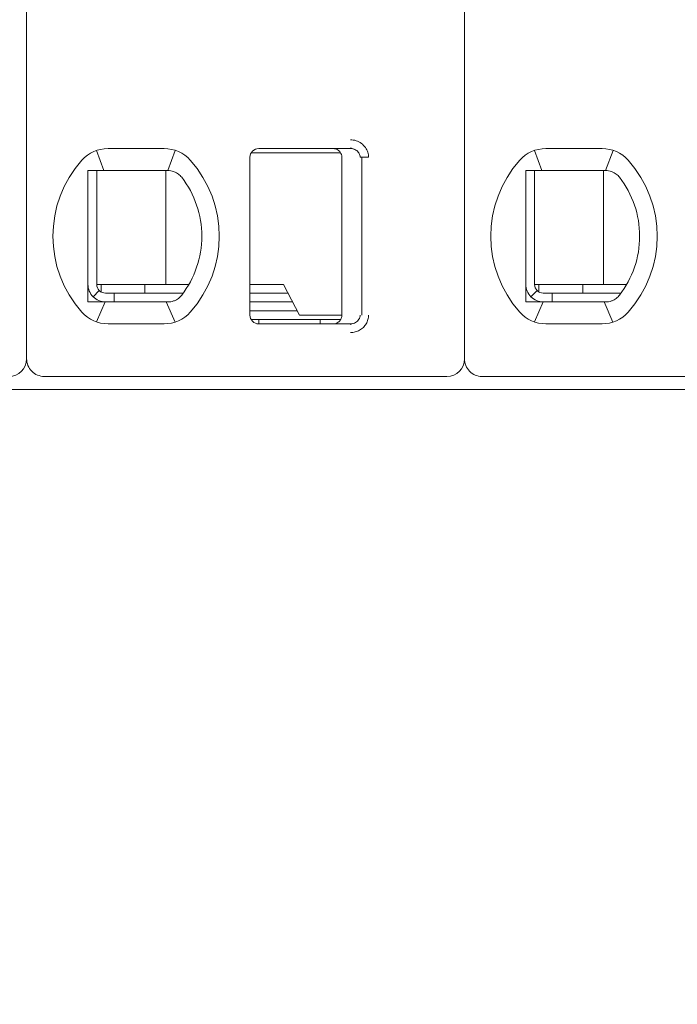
# Model space of a CAD drawing. Header units: millimetres. Extents: x -1114 to 1396, y -630 to 631.
# Tile 729 of 780: x 454 to 461, y 441 to 452. Entities that reach past the tile are written whole.
import ezdxf

# ---------------------------------------------------------------- set-up
doc = ezdxf.new("R2010")
doc.units = ezdxf.units.MM
doc.header["$MEASUREMENT"] = 0

msp = doc.modelspace()

# ---------------------------------------------------------------- linework, layer by layer
at = {"lineweight": 18}
for points, knots in [([(1038.9843, -629.7647), (1038.9843, -629.7647), (-1111.4882, -629.7647), (-1111.4882, -629.7647), (-1111.4882, -629.7647), (-1111.4882, -629.7647), (-1111.4882, 630.7883), (-1111.4882, 630.7883), (-1111.4882, 630.7883), (-1111.4882, 630.7883), (1038.9843, 630.7883), (1038.9843, 630.7883)], [0, 0, 0, 0, 0.3333333, 0.3333333, 0.3333333, 0.3333333, 0.6666667, 0.6666667, 0.6666667, 0.6666667, 1, 1, 1, 1]), ([(457.4019, 450.8234), (457.4239, 450.8235), (457.445, 450.8203), (457.4661, 450.8135), (457.4661, 450.8135), (457.4872, 450.8067), (457.5083, 450.7965), (457.5268, 450.7828), (457.5268, 450.7828), (457.5454, 450.7692), (457.5615, 450.7523), (457.5737, 450.735), (457.5737, 450.735), (457.5859, 450.7178), (457.5942, 450.7003), (457.5999, 450.6818), (457.5999, 450.6818), (457.6056, 450.6632), (457.6088, 450.6437), (457.6089, 450.6234)], [0, 0, 0, 0, 0.2, 0.2, 0.2, 0.2, 0.4, 0.4, 0.4, 0.4, 0.6, 0.6, 0.6, 0.6, 0.8, 0.8, 0.8, 0.8, 1, 1, 1, 1]), ([(456.3544, 450.7234), (456.3279, 450.7234), (456.3025, 450.7128), (456.2837, 450.6941), (456.2837, 450.6941), (456.265, 450.6753), (456.2544, 450.6499), (456.2544, 450.6234)], [0, 0, 0, 0, 0.5, 0.5, 0.5, 0.5, 1, 1, 1, 1]), ([(456.3544, 450.7234), (456.3279, 450.7234), (456.3025, 450.7128), (456.2837, 450.6941), (456.2837, 450.6941), (456.265, 450.6753), (456.2544, 450.6499), (456.2544, 450.6234)], [0, 0, 0, 0, 0.5, 0.5, 0.5, 0.5, 1, 1, 1, 1]), ([(457.2044, 450.7234), (457.2149, 450.7234), (457.2254, 450.7217), (457.2354, 450.7185), (457.2354, 450.7185), (457.2454, 450.7152), (457.2548, 450.7104), (457.2633, 450.7042), (457.2633, 450.7042), (457.2718, 450.698), (457.2792, 450.6906), (457.2854, 450.6821), (457.2854, 450.6821), (457.2915, 450.6736), (457.2963, 450.6641), (457.2996, 450.6542), (457.2996, 450.6542), (457.3028, 450.6442), (457.3044, 450.6338), (457.3044, 450.6234)], [0, 0, 0, 0, 0.2, 0.2, 0.2, 0.2, 0.4, 0.4, 0.4, 0.4, 0.6, 0.6, 0.6, 0.6, 0.8, 0.8, 0.8, 0.8, 1, 1, 1, 1]), ([(457.4019, 450.7234), (457.4106, 450.7234), (457.4193, 450.7224), (457.4278, 450.7206), (457.4278, 450.7206), (457.4362, 450.7187), (457.4444, 450.716), (457.4521, 450.7125), (457.4521, 450.7125), (457.4597, 450.7089), (457.4668, 450.7046), (457.4734, 450.6996), (457.4734, 450.6996), (457.4796, 450.6948), (457.4852, 450.6894), (457.4901, 450.6835), (457.4901, 450.6835), (457.4947, 450.6781), (457.4986, 450.6722), (457.5018, 450.6659), (457.5018, 450.6659), (457.5051, 450.6597), (457.5076, 450.6531), (457.5094, 450.6463), (457.5094, 450.6463), (457.5113, 450.6388), (457.5123, 450.6311), (457.5123, 450.6234)], [0, 0, 0, 0, 0.1428571, 0.1428571, 0.1428571, 0.1428571, 0.2857143, 0.2857143, 0.2857143, 0.2857143, 0.4285714, 0.4285714, 0.4285714, 0.4285714, 0.5714286, 0.5714286, 0.5714286, 0.5714286, 0.7142857, 0.7142857, 0.7142857, 0.7142857, 0.8571429, 0.8571429, 0.8571429, 0.8571429, 1, 1, 1, 1]), ([(454.4044, 450.4734), (454.4112, 450.4734), (454.418, 450.4734), (454.4248, 450.4734), (454.4248, 450.4734), (454.4316, 450.4734), (454.4384, 450.4734), (454.4453, 450.4734), (454.4453, 450.4734), (454.4521, 450.4734), (454.459, 450.4734), (454.4659, 450.4734)], [0, 0, 0, 0, 0.3333333, 0.3333333, 0.3333333, 0.3333333, 0.6666667, 0.6666667, 0.6666667, 0.6666667, 1, 1, 1, 1]), ([(454.4044, 450.4734), (454.4044, 450.4224), (454.4044, 450.37), (454.4044, 450.315), (454.4044, 450.315), (454.4044, 450.2876), (454.4044, 450.2595), (454.4044, 450.2305), (454.4044, 450.2305), (454.4044, 450.2161), (454.4044, 450.2014), (454.4044, 450.1865), (454.4044, 450.1865), (454.4044, 450.1715), (454.4044, 450.1564), (454.4044, 450.141), (454.4044, 450.141), (454.4044, 450.1102), (454.4044, 450.0787), (454.4044, 450.046), (454.4044, 450.046), (454.4044, 450.0133), (454.4044, 449.9794), (454.4044, 449.9441), (454.4044, 449.9441), (454.4044, 449.9264), (454.4044, 449.9085), (454.4044, 449.8904), (454.4044, 449.8904), (454.4044, 449.8723), (454.4044, 449.854), (454.4044, 449.8355), (454.4044, 449.8355), (454.4044, 449.817), (454.4044, 449.7982), (454.4044, 449.7793), (454.4044, 449.7793), (454.4044, 449.7603), (454.4044, 449.7411), (454.4044, 449.722), (454.4044, 449.722), (454.4044, 449.684), (454.4044, 449.6465), (454.4044, 449.6094), (454.4044, 449.6094), (454.4044, 449.6001), (454.4044, 449.5909), (454.4044, 449.5817), (454.4044, 449.5817), (454.4044, 449.5725), (454.4044, 449.5633), (454.4044, 449.5541), (454.4044, 449.5541), (454.4044, 449.5359), (454.4044, 449.5181), (454.4044, 449.5006), (454.4044, 449.5006), (454.4044, 449.4657), (454.4044, 449.432), (454.4044, 449.3994), (454.4044, 449.3994), (454.4044, 449.3831), (454.4044, 449.367), (454.4044, 449.3511), (454.4044, 449.3511), (454.4044, 449.3353), (454.4044, 449.3196), (454.4044, 449.3043), (454.4044, 449.3043), (454.4044, 449.2736), (454.4044, 449.244), (454.4044, 449.2153), (454.4044, 449.2153), (454.4044, 449.1865), (454.4044, 449.1585), (454.4044, 449.1312), (454.4044, 449.1312), (454.4044, 449.0765), (454.4044, 449.0242), (454.4044, 448.9734)], [0, 0, 0, 0, 0.05, 0.05, 0.05, 0.05, 0.1, 0.1, 0.1, 0.1, 0.15, 0.15, 0.15, 0.15, 0.2, 0.2, 0.2, 0.2, 0.25, 0.25, 0.25, 0.25, 0.3, 0.3, 0.3, 0.3, 0.35, 0.35, 0.35, 0.35, 0.4, 0.4, 0.4, 0.4, 0.45, 0.45, 0.45, 0.45, 0.5, 0.5, 0.5, 0.5, 0.55, 0.55, 0.55, 0.55, 0.6, 0.6, 0.6, 0.6, 0.65, 0.65, 0.65, 0.65, 0.7, 0.7, 0.7, 0.7, 0.75, 0.75, 0.75, 0.75, 0.8, 0.8, 0.8, 0.8, 0.85, 0.85, 0.85, 0.85, 0.9, 0.9, 0.9, 0.9, 0.95, 0.95, 0.95, 0.95, 1, 1, 1, 1]), ([(454.6336, 450.4734), (454.6285, 450.4734), (454.6232, 450.4734), (454.618, 450.4734), (454.618, 450.4734), (454.6127, 450.4734), (454.6074, 450.4734), (454.602, 450.4734), (454.602, 450.4734), (454.5966, 450.4734), (454.5911, 450.4734), (454.5855, 450.4734), (454.5855, 450.4734), (454.5798, 450.4734), (454.574, 450.4734), (454.568, 450.4734), (454.568, 450.4734), (454.562, 450.4734), (454.5559, 450.4734), (454.5496, 450.4734), (454.5496, 450.4734), (454.5434, 450.4734), (454.5369, 450.4734), (454.5303, 450.4734), (454.5303, 450.4734), (454.5238, 450.4734), (454.517, 450.4734), (454.5101, 450.4734), (454.5101, 450.4734), (454.5031, 450.4734), (454.496, 450.4734), (454.4886, 450.4734), (454.4886, 450.4734), (454.4813, 450.4734), (454.4737, 450.4734), (454.4659, 450.4734)], [0, 0, 0, 0, 0.1111111, 0.1111111, 0.1111111, 0.1111111, 0.2222222, 0.2222222, 0.2222222, 0.2222222, 0.3333333, 0.3333333, 0.3333333, 0.3333333, 0.4444444, 0.4444444, 0.4444444, 0.4444444, 0.5555556, 0.5555556, 0.5555556, 0.5555556, 0.6666667, 0.6666667, 0.6666667, 0.6666667, 0.7777778, 0.7777778, 0.7777778, 0.7777778, 0.8888889, 0.8888889, 0.8888889, 0.8888889, 1, 1, 1, 1]), ([(455.3168, 450.4734), (455.3121, 450.4734), (455.3074, 450.4734), (455.3028, 450.4734), (455.3028, 450.4734), (455.2981, 450.4734), (455.2935, 450.4734), (455.2889, 450.4734), (455.2889, 450.4734), (455.2843, 450.4734), (455.2797, 450.4734), (455.2752, 450.4734)], [0, 0, 0, 0, 0.3333333, 0.3333333, 0.3333333, 0.3333333, 0.6666667, 0.6666667, 0.6666667, 0.6666667, 1, 1, 1, 1]), ([(455.4145, 450.4479), (455.4042, 450.4537), (455.3935, 450.4584), (455.3827, 450.4622), (455.3827, 450.4622), (455.3719, 450.466), (455.3609, 450.4688), (455.3499, 450.4706), (455.3499, 450.4706), (455.3389, 450.4725), (455.3278, 450.4734), (455.3168, 450.4734)], [0, 0, 0, 0, 0.3333333, 0.3333333, 0.3333333, 0.3333333, 0.6666667, 0.6666667, 0.6666667, 0.6666667, 1, 1, 1, 1]), ([(455.4751, 450.3956), (455.4699, 450.4024), (455.4641, 450.409), (455.4578, 450.4153), (455.4578, 450.4153), (455.4515, 450.4215), (455.4446, 450.4275), (455.4374, 450.4329), (455.4374, 450.4329), (455.4302, 450.4384), (455.4225, 450.4434), (455.4145, 450.4479)], [0, 0, 0, 0, 0.3333333, 0.3333333, 0.3333333, 0.3333333, 0.6666667, 0.6666667, 0.6666667, 0.6666667, 1, 1, 1, 1]), ([(459.4044, 450.4734), (459.4112, 450.4734), (459.418, 450.4734), (459.4248, 450.4734), (459.4248, 450.4734), (459.4316, 450.4734), (459.4384, 450.4734), (459.4453, 450.4734), (459.4453, 450.4734), (459.4521, 450.4734), (459.459, 450.4734), (459.4659, 450.4734)], [0, 0, 0, 0, 0.3333333, 0.3333333, 0.3333333, 0.3333333, 0.6666667, 0.6666667, 0.6666667, 0.6666667, 1, 1, 1, 1]), ([(459.4044, 450.4734), (459.4044, 450.4224), (459.4044, 450.37), (459.4044, 450.315), (459.4044, 450.315), (459.4044, 450.2876), (459.4044, 450.2595), (459.4044, 450.2305), (459.4044, 450.2305), (459.4044, 450.2161), (459.4044, 450.2014), (459.4044, 450.1865), (459.4044, 450.1865), (459.4044, 450.1715), (459.4044, 450.1564), (459.4044, 450.141), (459.4044, 450.141), (459.4044, 450.1102), (459.4044, 450.0787), (459.4044, 450.046), (459.4044, 450.046), (459.4044, 450.0133), (459.4044, 449.9794), (459.4044, 449.9441), (459.4044, 449.9441), (459.4044, 449.9264), (459.4044, 449.9085), (459.4044, 449.8904), (459.4044, 449.8904), (459.4044, 449.8723), (459.4044, 449.854), (459.4044, 449.8355), (459.4044, 449.8355), (459.4044, 449.817), (459.4044, 449.7982), (459.4044, 449.7793), (459.4044, 449.7793), (459.4044, 449.7603), (459.4044, 449.7411), (459.4044, 449.722), (459.4044, 449.722), (459.4044, 449.684), (459.4044, 449.6465), (459.4044, 449.6094), (459.4044, 449.6094), (459.4044, 449.6001), (459.4044, 449.5909), (459.4044, 449.5817), (459.4044, 449.5817), (459.4044, 449.5725), (459.4044, 449.5633), (459.4044, 449.5541), (459.4044, 449.5541), (459.4044, 449.5359), (459.4044, 449.5181), (459.4044, 449.5006), (459.4044, 449.5006), (459.4044, 449.4657), (459.4044, 449.432), (459.4044, 449.3994), (459.4044, 449.3994), (459.4044, 449.3831), (459.4044, 449.367), (459.4044, 449.3511), (459.4044, 449.3511), (459.4044, 449.3353), (459.4044, 449.3196), (459.4044, 449.3043), (459.4044, 449.3043), (459.4044, 449.2736), (459.4044, 449.244), (459.4044, 449.2153), (459.4044, 449.2153), (459.4044, 449.1865), (459.4044, 449.1585), (459.4044, 449.1312), (459.4044, 449.1312), (459.4044, 449.0765), (459.4044, 449.0242), (459.4044, 448.9734)], [0, 0, 0, 0, 0.05, 0.05, 0.05, 0.05, 0.1, 0.1, 0.1, 0.1, 0.15, 0.15, 0.15, 0.15, 0.2, 0.2, 0.2, 0.2, 0.25, 0.25, 0.25, 0.25, 0.3, 0.3, 0.3, 0.3, 0.35, 0.35, 0.35, 0.35, 0.4, 0.4, 0.4, 0.4, 0.45, 0.45, 0.45, 0.45, 0.5, 0.5, 0.5, 0.5, 0.55, 0.55, 0.55, 0.55, 0.6, 0.6, 0.6, 0.6, 0.65, 0.65, 0.65, 0.65, 0.7, 0.7, 0.7, 0.7, 0.75, 0.75, 0.75, 0.75, 0.8, 0.8, 0.8, 0.8, 0.85, 0.85, 0.85, 0.85, 0.9, 0.9, 0.9, 0.9, 0.95, 0.95, 0.95, 0.95, 1, 1, 1, 1]), ([(459.6336, 450.4734), (459.6285, 450.4734), (459.6232, 450.4734), (459.618, 450.4734), (459.618, 450.4734), (459.6127, 450.4734), (459.6074, 450.4734), (459.602, 450.4734), (459.602, 450.4734), (459.5966, 450.4734), (459.5911, 450.4734), (459.5855, 450.4734), (459.5855, 450.4734), (459.5798, 450.4734), (459.574, 450.4734), (459.568, 450.4734), (459.568, 450.4734), (459.562, 450.4734), (459.5559, 450.4734), (459.5496, 450.4734), (459.5496, 450.4734), (459.5434, 450.4734), (459.5369, 450.4734), (459.5303, 450.4734), (459.5303, 450.4734), (459.5238, 450.4734), (459.517, 450.4734), (459.5101, 450.4734), (459.5101, 450.4734), (459.5031, 450.4734), (459.496, 450.4734), (459.4886, 450.4734), (459.4886, 450.4734), (459.4813, 450.4734), (459.4737, 450.4734), (459.4659, 450.4734)], [0, 0, 0, 0, 0.1111111, 0.1111111, 0.1111111, 0.1111111, 0.2222222, 0.2222222, 0.2222222, 0.2222222, 0.3333333, 0.3333333, 0.3333333, 0.3333333, 0.4444444, 0.4444444, 0.4444444, 0.4444444, 0.5555556, 0.5555556, 0.5555556, 0.5555556, 0.6666667, 0.6666667, 0.6666667, 0.6666667, 0.7777778, 0.7777778, 0.7777778, 0.7777778, 0.8888889, 0.8888889, 0.8888889, 0.8888889, 1, 1, 1, 1]), ([(460.3168, 450.4734), (460.3121, 450.4734), (460.3074, 450.4734), (460.3028, 450.4734), (460.3028, 450.4734), (460.2981, 450.4734), (460.2935, 450.4734), (460.2889, 450.4734), (460.2889, 450.4734), (460.2843, 450.4734), (460.2797, 450.4734), (460.2752, 450.4734)], [0, 0, 0, 0, 0.3333333, 0.3333333, 0.3333333, 0.3333333, 0.6666667, 0.6666667, 0.6666667, 0.6666667, 1, 1, 1, 1]), ([(460.4145, 450.4479), (460.4042, 450.4537), (460.3935, 450.4584), (460.3827, 450.4622), (460.3827, 450.4622), (460.3719, 450.466), (460.3609, 450.4688), (460.3499, 450.4706), (460.3499, 450.4706), (460.3389, 450.4725), (460.3278, 450.4734), (460.3168, 450.4734)], [0, 0, 0, 0, 0.3333333, 0.3333333, 0.3333333, 0.3333333, 0.6666667, 0.6666667, 0.6666667, 0.6666667, 1, 1, 1, 1]), ([(460.4751, 450.3956), (460.4699, 450.4024), (460.4641, 450.409), (460.4578, 450.4153), (460.4578, 450.4153), (460.4515, 450.4215), (460.4446, 450.4275), (460.4374, 450.4329), (460.4374, 450.4329), (460.4302, 450.4384), (460.4225, 450.4434), (460.4145, 450.4479)], [0, 0, 0, 0, 0.3333333, 0.3333333, 0.3333333, 0.3333333, 0.6666667, 0.6666667, 0.6666667, 0.6666667, 1, 1, 1, 1]), ([(454.4044, 449.1734), (454.4044, 449.1203), (454.4255, 449.0695), (454.463, 449.032), (454.463, 449.032), (454.5005, 448.9944), (454.5514, 448.9734), (454.6044, 448.9734)], [0, 0, 0, 0, 0.5, 0.5, 0.5, 0.5, 1, 1, 1, 1]), ([(454.5044, 449.1734), (454.5044, 449.1469), (454.515, 449.1214), (454.5337, 449.1027), (454.5337, 449.1027), (454.5525, 449.0839), (454.5779, 449.0734), (454.6044, 449.0734)], [0, 0, 0, 0, 0.5, 0.5, 0.5, 0.5, 1, 1, 1, 1]), ([(459.4044, 449.1734), (459.4044, 449.1203), (459.4255, 449.0695), (459.463, 449.032), (459.463, 449.032), (459.5005, 448.9944), (459.5514, 448.9734), (459.6044, 448.9734)], [0, 0, 0, 0, 0.5, 0.5, 0.5, 0.5, 1, 1, 1, 1]), ([(459.5044, 449.1734), (459.5044, 449.1469), (459.515, 449.1214), (459.5337, 449.1027), (459.5337, 449.1027), (459.5525, 449.0839), (459.5779, 449.0734), (459.6044, 449.0734)], [0, 0, 0, 0, 0.5, 0.5, 0.5, 0.5, 1, 1, 1, 1]), ([(454.4044, 448.9734), (454.4113, 448.9734), (454.4182, 448.9734), (454.425, 448.9734), (454.425, 448.9734), (454.4319, 448.9734), (454.4387, 448.9734), (454.4455, 448.9734), (454.4455, 448.9734), (454.4523, 448.9734), (454.4591, 448.9734), (454.4659, 448.9734)], [0, 0, 0, 0, 0.3333333, 0.3333333, 0.3333333, 0.3333333, 0.6666667, 0.6666667, 0.6666667, 0.6666667, 1, 1, 1, 1]), ([(454.4659, 448.9734), (454.4737, 448.9734), (454.4813, 448.9734), (454.4886, 448.9734), (454.4886, 448.9734), (454.496, 448.9734), (454.5031, 448.9734), (454.5101, 448.9734), (454.5101, 448.9734), (454.517, 448.9734), (454.5238, 448.9734), (454.5303, 448.9734), (454.5303, 448.9734), (454.5369, 448.9734), (454.5434, 448.9734), (454.5496, 448.9734), (454.5496, 448.9734), (454.5559, 448.9734), (454.562, 448.9734), (454.568, 448.9734), (454.568, 448.9734), (454.574, 448.9734), (454.5798, 448.9734), (454.5854, 448.9734), (454.5854, 448.9734), (454.5911, 448.9734), (454.5966, 448.9734), (454.602, 448.9734), (454.602, 448.9734), (454.6074, 448.9734), (454.6127, 448.9734), (454.618, 448.9734), (454.618, 448.9734), (454.6232, 448.9734), (454.6284, 448.9734), (454.6336, 448.9734)], [0, 0, 0, 0, 0.1111111, 0.1111111, 0.1111111, 0.1111111, 0.2222222, 0.2222222, 0.2222222, 0.2222222, 0.3333333, 0.3333333, 0.3333333, 0.3333333, 0.4444444, 0.4444444, 0.4444444, 0.4444444, 0.5555556, 0.5555556, 0.5555556, 0.5555556, 0.6666667, 0.6666667, 0.6666667, 0.6666667, 0.7777778, 0.7777778, 0.7777778, 0.7777778, 0.8888889, 0.8888889, 0.8888889, 0.8888889, 1, 1, 1, 1]), ([(455.2752, 448.9734), (455.2797, 448.9734), (455.2843, 448.9734), (455.2889, 448.9734), (455.2889, 448.9734), (455.2935, 448.9734), (455.2981, 448.9734), (455.3028, 448.9734), (455.3028, 448.9734), (455.3075, 448.9734), (455.3121, 448.9734), (455.3168, 448.9734)], [0, 0, 0, 0, 0.3333333, 0.3333333, 0.3333333, 0.3333333, 0.6666667, 0.6666667, 0.6666667, 0.6666667, 1, 1, 1, 1]), ([(455.4145, 448.9988), (455.4044, 448.9932), (455.3939, 448.9885), (455.3831, 448.9847), (455.3831, 448.9847), (455.3724, 448.9809), (455.3614, 448.9781), (455.3503, 448.9762), (455.3503, 448.9762), (455.3393, 448.9743), (455.328, 448.9734), (455.3168, 448.9734)], [0, 0, 0, 0, 0.3333333, 0.3333333, 0.3333333, 0.3333333, 0.6666667, 0.6666667, 0.6666667, 0.6666667, 1, 1, 1, 1]), ([(455.4145, 448.9988), (455.4228, 449.0035), (455.4306, 449.0087), (455.4379, 449.0142), (455.4379, 449.0142), (455.4452, 449.0198), (455.452, 449.0257), (455.4582, 449.0319), (455.4582, 449.0319), (455.4644, 449.0381), (455.47, 449.0445), (455.4751, 449.0512)], [0, 0, 0, 0, 0.3333333, 0.3333333, 0.3333333, 0.3333333, 0.6666667, 0.6666667, 0.6666667, 0.6666667, 1, 1, 1, 1]), ([(459.4044, 448.9734), (459.4113, 448.9734), (459.4182, 448.9734), (459.425, 448.9734), (459.425, 448.9734), (459.4319, 448.9734), (459.4387, 448.9734), (459.4455, 448.9734), (459.4455, 448.9734), (459.4523, 448.9734), (459.4591, 448.9734), (459.4659, 448.9734)], [0, 0, 0, 0, 0.3333333, 0.3333333, 0.3333333, 0.3333333, 0.6666667, 0.6666667, 0.6666667, 0.6666667, 1, 1, 1, 1]), ([(459.4659, 448.9734), (459.4737, 448.9734), (459.4813, 448.9734), (459.4886, 448.9734), (459.4886, 448.9734), (459.496, 448.9734), (459.5031, 448.9734), (459.5101, 448.9734), (459.5101, 448.9734), (459.517, 448.9734), (459.5238, 448.9734), (459.5303, 448.9734), (459.5303, 448.9734), (459.5369, 448.9734), (459.5434, 448.9734), (459.5496, 448.9734), (459.5496, 448.9734), (459.5559, 448.9734), (459.562, 448.9734), (459.568, 448.9734), (459.568, 448.9734), (459.574, 448.9734), (459.5798, 448.9734), (459.5854, 448.9734), (459.5854, 448.9734), (459.5911, 448.9734), (459.5966, 448.9734), (459.602, 448.9734), (459.602, 448.9734), (459.6074, 448.9734), (459.6127, 448.9734), (459.618, 448.9734), (459.618, 448.9734), (459.6232, 448.9734), (459.6284, 448.9734), (459.6336, 448.9734)], [0, 0, 0, 0, 0.1111111, 0.1111111, 0.1111111, 0.1111111, 0.2222222, 0.2222222, 0.2222222, 0.2222222, 0.3333333, 0.3333333, 0.3333333, 0.3333333, 0.4444444, 0.4444444, 0.4444444, 0.4444444, 0.5555556, 0.5555556, 0.5555556, 0.5555556, 0.6666667, 0.6666667, 0.6666667, 0.6666667, 0.7777778, 0.7777778, 0.7777778, 0.7777778, 0.8888889, 0.8888889, 0.8888889, 0.8888889, 1, 1, 1, 1]), ([(460.2752, 448.9734), (460.2797, 448.9734), (460.2843, 448.9734), (460.2889, 448.9734), (460.2889, 448.9734), (460.2935, 448.9734), (460.2981, 448.9734), (460.3028, 448.9734), (460.3028, 448.9734), (460.3075, 448.9734), (460.3121, 448.9734), (460.3168, 448.9734)], [0, 0, 0, 0, 0.3333333, 0.3333333, 0.3333333, 0.3333333, 0.6666667, 0.6666667, 0.6666667, 0.6666667, 1, 1, 1, 1]), ([(460.4145, 448.9988), (460.4044, 448.9932), (460.3939, 448.9885), (460.3831, 448.9847), (460.3831, 448.9847), (460.3724, 448.9809), (460.3614, 448.9781), (460.3503, 448.9762), (460.3503, 448.9762), (460.3393, 448.9743), (460.328, 448.9734), (460.3168, 448.9734)], [0, 0, 0, 0, 0.3333333, 0.3333333, 0.3333333, 0.3333333, 0.6666667, 0.6666667, 0.6666667, 0.6666667, 1, 1, 1, 1]), ([(460.4145, 448.9988), (460.4228, 449.0035), (460.4306, 449.0087), (460.4379, 449.0142), (460.4379, 449.0142), (460.4452, 449.0198), (460.452, 449.0257), (460.4582, 449.0319), (460.4582, 449.0319), (460.4644, 449.0381), (460.47, 449.0445), (460.4751, 449.0512)], [0, 0, 0, 0, 0.3333333, 0.3333333, 0.3333333, 0.3333333, 0.6666667, 0.6666667, 0.6666667, 0.6666667, 1, 1, 1, 1]), ([(456.2544, 448.8234), (456.2544, 448.7969), (456.265, 448.7714), (456.2837, 448.7527), (456.2837, 448.7527), (456.3025, 448.7339), (456.3279, 448.7234), (456.3544, 448.7234)], [0, 0, 0, 0, 0.5, 0.5, 0.5, 0.5, 1, 1, 1, 1]), ([(456.2544, 448.8234), (456.2544, 448.7969), (456.265, 448.7714), (456.2837, 448.7527), (456.2837, 448.7527), (456.3025, 448.7339), (456.3279, 448.7234), (456.3544, 448.7234)], [0, 0, 0, 0, 0.5, 0.5, 0.5, 0.5, 1, 1, 1, 1]), ([(457.3044, 448.8234), (457.3044, 448.8129), (457.3028, 448.8025), (457.2996, 448.7926), (457.2996, 448.7926), (457.2963, 448.7826), (457.2915, 448.7732), (457.2854, 448.7647), (457.2854, 448.7647), (457.2793, 448.7562), (457.2718, 448.7488), (457.2634, 448.7426), (457.2634, 448.7426), (457.255, 448.7365), (457.2455, 448.7316), (457.2355, 448.7283), (457.2355, 448.7283), (457.2255, 448.7251), (457.215, 448.7234), (457.2044, 448.7234)], [0, 0, 0, 0, 0.2, 0.2, 0.2, 0.2, 0.4, 0.4, 0.4, 0.4, 0.6, 0.6, 0.6, 0.6, 0.8, 0.8, 0.8, 0.8, 1, 1, 1, 1]), ([(457.5123, 448.8234), (457.5123, 448.8149), (457.5111, 448.8064), (457.5088, 448.7982), (457.5088, 448.7982), (457.5064, 448.79), (457.5029, 448.7822), (457.4984, 448.7749), (457.4984, 448.7749), (457.4939, 448.7674), (457.4883, 448.7605), (457.4818, 448.7544), (457.4818, 448.7544), (457.4752, 448.7481), (457.4677, 448.7427), (457.4597, 448.7382), (457.4597, 448.7382), (457.4511, 448.7334), (457.4419, 448.7297), (457.4323, 448.7273), (457.4323, 448.7273), (457.4224, 448.7247), (457.4121, 448.7234), (457.4019, 448.7234)], [0, 0, 0, 0, 0.1666667, 0.1666667, 0.1666667, 0.1666667, 0.3333333, 0.3333333, 0.3333333, 0.3333333, 0.5, 0.5, 0.5, 0.5, 0.6666667, 0.6666667, 0.6666667, 0.6666667, 0.8333333, 0.8333333, 0.8333333, 0.8333333, 1, 1, 1, 1]), ([(457.6089, 448.8234), (457.6089, 448.806), (457.6067, 448.7892), (457.6022, 448.7727), (457.6022, 448.7727), (457.5976, 448.7561), (457.5908, 448.7398), (457.5819, 448.7247), (457.5819, 448.7247), (457.5731, 448.7096), (457.5624, 448.6957), (457.5495, 448.6832), (457.5495, 448.6832), (457.5367, 448.6706), (457.5218, 448.6595), (457.5061, 448.6506), (457.5061, 448.6506), (457.4904, 448.6417), (457.4739, 448.635), (457.4565, 448.6305), (457.4565, 448.6305), (457.4392, 448.6259), (457.4209, 448.6236), (457.4019, 448.6234)], [0, 0, 0, 0, 0.1666667, 0.1666667, 0.1666667, 0.1666667, 0.3333333, 0.3333333, 0.3333333, 0.3333333, 0.5, 0.5, 0.5, 0.5, 0.6666667, 0.6666667, 0.6666667, 0.6666667, 0.8333333, 0.8333333, 0.8333333, 0.8333333, 1, 1, 1, 1]), ([(453.7044, 448.3234), (453.7044, 448.2703), (453.7255, 448.2195), (453.763, 448.182), (453.763, 448.182), (453.8005, 448.1444), (453.8514, 448.1234), (453.9044, 448.1234)], [0, 0, 0, 0, 0.5, 0.5, 0.5, 0.5, 1, 1, 1, 1]), ([(458.7044, 448.3234), (458.7044, 448.2703), (458.7255, 448.2195), (458.763, 448.182), (458.763, 448.182), (458.8005, 448.1444), (458.8514, 448.1234), (458.9044, 448.1234)], [0, 0, 0, 0, 0.5, 0.5, 0.5, 0.5, 1, 1, 1, 1])]:
    msp.add_open_spline(points, degree=3, knots=knots, dxfattribs=at)
for points in [[(453.7044, 458.7434), (453.7044, 458.7434), (453.7044, 448.3234), (453.7044, 448.3234)], [(453.7044, 458.7434), (453.7044, 458.7434), (453.7044, 448.3234), (453.7044, 448.3234)], [(458.7044, 458.7434), (458.7044, 458.7434), (458.7044, 448.3234), (458.7044, 448.3234)], [(458.7044, 458.7434), (458.7044, 458.7434), (458.7044, 448.3234), (458.7044, 448.3234)], [(454.6336, 450.7234), (454.5198, 450.7234), (454.4113, 450.6749), (454.3355, 450.59)], [(454.6336, 450.7234), (454.5198, 450.7234), (454.4113, 450.6749), (454.3355, 450.59)], [(454.5028, 450.7014), (454.5028, 450.7014), (454.5873, 450.4734), (454.5873, 450.4734)], [(454.6336, 450.7234), (454.6336, 450.7234), (455.2752, 450.7234), (455.2752, 450.7234)], [(454.6336, 450.7234), (454.6336, 450.7234), (455.2752, 450.7234), (455.2752, 450.7234)], [(455.5734, 450.59), (455.4975, 450.6749), (455.3891, 450.7234), (455.2752, 450.7234)], [(455.5734, 450.59), (455.4975, 450.6749), (455.3891, 450.7234), (455.2752, 450.7234)], [(455.4016, 450.7029), (455.4016, 450.7029), (455.3161, 450.4734), (455.3161, 450.4734)], [(456.9353, 450.6734), (456.9353, 450.6734), (456.2678, 450.6734), (456.2678, 450.6734)], [(456.3544, 450.7234), (456.3544, 450.7234), (457.4019, 450.7234), (457.4019, 450.7234)], [(456.3544, 450.7234), (456.3544, 450.7234), (457.4019, 450.7234), (457.4019, 450.7234)], [(457.2846, 450.6734), (457.2846, 450.6734), (456.9353, 450.6734), (456.9353, 450.6734)], [(457.4008, 450.7303), (457.4008, 450.7303), (457.4444, 450.7156), (457.4444, 450.7156)], [(459.6336, 450.7234), (459.5198, 450.7234), (459.4113, 450.6749), (459.3355, 450.59)], [(459.6336, 450.7234), (459.5198, 450.7234), (459.4113, 450.6749), (459.3355, 450.59)], [(459.5028, 450.7014), (459.5028, 450.7014), (459.5873, 450.4734), (459.5873, 450.4734)], [(459.6336, 450.7234), (459.6336, 450.7234), (460.2752, 450.7234), (460.2752, 450.7234)], [(459.6336, 450.7234), (459.6336, 450.7234), (460.2752, 450.7234), (460.2752, 450.7234)], [(460.5734, 450.59), (460.4975, 450.6749), (460.3891, 450.7234), (460.2752, 450.7234)], [(460.5734, 450.59), (460.4975, 450.6749), (460.3891, 450.7234), (460.2752, 450.7234)], [(460.4016, 450.7029), (460.4016, 450.7029), (460.3161, 450.4734), (460.3161, 450.4734)], [(454.3355, 450.59), (453.8941, 450.0966), (453.8941, 449.3502), (454.3355, 448.8567)], [(454.3355, 450.59), (453.8941, 450.0966), (453.8941, 449.3502), (454.3355, 448.8567)], [(455.5734, 448.8567), (456.0148, 449.3502), (456.0148, 450.0966), (455.5734, 450.59)], [(455.5734, 448.8567), (456.0148, 449.3502), (456.0148, 450.0966), (455.5734, 450.59)], [(456.2544, 448.8234), (456.2544, 448.8234), (456.2544, 450.6234), (456.2544, 450.6234)], [(456.2544, 448.8234), (456.2544, 448.8234), (456.2544, 450.6234), (456.2544, 450.6234)], [(457.3044, 448.8234), (457.3044, 448.8234), (457.3044, 450.6234), (457.3044, 450.6234)], [(457.5123, 450.6234), (457.5123, 450.6234), (457.6089, 450.6234), (457.6089, 450.6234)], [(457.5322, 448.8234), (457.5322, 448.8234), (457.5322, 450.6234), (457.5322, 450.6234)], [(459.3355, 450.59), (458.8941, 450.0966), (458.8941, 449.3502), (459.3355, 448.8567)], [(459.3355, 450.59), (458.8941, 450.0966), (458.8941, 449.3502), (459.3355, 448.8567)], [(460.5734, 448.8567), (461.0148, 449.3502), (461.0148, 450.0966), (460.5734, 450.59)], [(460.5734, 448.8567), (461.0148, 449.3502), (461.0148, 450.0966), (460.5734, 450.59)], [(454.5044, 450.4734), (454.5044, 450.4734), (454.5044, 449.1734), (454.5044, 449.1734)], [(455.2752, 450.4734), (455.2752, 450.4734), (454.6336, 450.4734), (454.6336, 450.4734)], [(455.2935, 450.4734), (455.2935, 450.4734), (455.2935, 449.1734), (455.2935, 449.1734)], [(459.5044, 450.4734), (459.5044, 450.4734), (459.5044, 449.1734), (459.5044, 449.1734)], [(460.2752, 450.4734), (460.2752, 450.4734), (459.6336, 450.4734), (459.6336, 450.4734)], [(460.2935, 450.4734), (460.2935, 450.4734), (460.2935, 449.1734), (460.2935, 449.1734)], [(455.7044, 449.7234), (455.7044, 449.9666), (455.6238, 450.203), (455.4751, 450.3956)], [(460.7044, 449.7234), (460.7044, 449.9666), (460.6238, 450.203), (460.4751, 450.3956)], [(455.4751, 449.0512), (455.6238, 449.2437), (455.7044, 449.4801), (455.7044, 449.7234)], [(460.4751, 449.0512), (460.6238, 449.2437), (460.7044, 449.4801), (460.7044, 449.7234)], [(454.5337, 449.1027), (454.5337, 449.1027), (454.463, 449.032), (454.463, 449.032)], [(454.5044, 449.1734), (454.5044, 449.1734), (455.2639, 449.1734), (455.2639, 449.1734)], [(454.5544, 449.0868), (454.5544, 449.0868), (454.5544, 449.1734), (454.5544, 449.1734)], [(455.0544, 449.0734), (455.0544, 449.0734), (455.0544, 449.1734), (455.0544, 449.1734)], [(455.2639, 449.1734), (455.2639, 449.1734), (455.3147, 449.1734), (455.3147, 449.1734)], [(455.5571, 449.1734), (455.5571, 449.1734), (455.3147, 449.1734), (455.3147, 449.1734)], [(456.6387, 449.1734), (456.6387, 449.1734), (456.2544, 449.1734), (456.2544, 449.1734)], [(456.8193, 448.8234), (456.8193, 448.8234), (456.6387, 449.1734), (456.6387, 449.1734)], [(459.5337, 449.1027), (459.5337, 449.1027), (459.463, 449.032), (459.463, 449.032)], [(459.5044, 449.1734), (459.5044, 449.1734), (460.2639, 449.1734), (460.2639, 449.1734)], [(459.5544, 449.0868), (459.5544, 449.0868), (459.5544, 449.1734), (459.5544, 449.1734)], [(460.0544, 449.0734), (460.0544, 449.0734), (460.0544, 449.1734), (460.0544, 449.1734)], [(460.2639, 449.1734), (460.2639, 449.1734), (460.3147, 449.1734), (460.3147, 449.1734)], [(460.5571, 449.1734), (460.5571, 449.1734), (460.3147, 449.1734), (460.3147, 449.1734)], [(454.5038, 448.745), (454.5038, 448.745), (454.6012, 448.9734), (454.6012, 448.9734)], [(454.7044, 449.0734), (454.7044, 449.0734), (454.6044, 449.0734), (454.6044, 449.0734)], [(454.6336, 448.9734), (454.6336, 448.9734), (455.2752, 448.9734), (455.2752, 448.9734)], [(454.7044, 449.0734), (454.7044, 449.0734), (454.7044, 448.9734), (454.7044, 448.9734)], [(454.7044, 449.0734), (454.7044, 449.0734), (455.4918, 449.0734), (455.4918, 449.0734)], [(455.3995, 448.7432), (455.3995, 448.7432), (455.2983, 448.9734), (455.2983, 448.9734)], [(456.2544, 449.0734), (456.2544, 449.0734), (456.6903, 449.0734), (456.6903, 449.0734)], [(456.7419, 448.9734), (456.7419, 448.9734), (456.2545, 448.9734), (456.2545, 448.9734)], [(459.5038, 448.745), (459.5038, 448.745), (459.6012, 448.9734), (459.6012, 448.9734)], [(459.7044, 449.0734), (459.7044, 449.0734), (459.6044, 449.0734), (459.6044, 449.0734)], [(459.6336, 448.9734), (459.6336, 448.9734), (460.2752, 448.9734), (460.2752, 448.9734)], [(459.7044, 449.0734), (459.7044, 449.0734), (459.7044, 448.9734), (459.7044, 448.9734)], [(459.7044, 449.0734), (459.7044, 449.0734), (460.4918, 449.0734), (460.4918, 449.0734)], [(460.3995, 448.7432), (460.3995, 448.7432), (460.2983, 448.9734), (460.2983, 448.9734)], [(454.3355, 448.8567), (454.4113, 448.7719), (454.5198, 448.7234), (454.6336, 448.7234)], [(454.3355, 448.8567), (454.4113, 448.7719), (454.5198, 448.7234), (454.6336, 448.7234)], [(455.2752, 448.7234), (455.3891, 448.7234), (455.4975, 448.7719), (455.5734, 448.8567)], [(455.2752, 448.7234), (455.3891, 448.7234), (455.4975, 448.7719), (455.5734, 448.8567)], [(456.7935, 448.8734), (456.7935, 448.8734), (456.2545, 448.8734), (456.2545, 448.8734)], [(459.3355, 448.8567), (459.4113, 448.7719), (459.5198, 448.7234), (459.6336, 448.7234)], [(459.3355, 448.8567), (459.4113, 448.7719), (459.5198, 448.7234), (459.6336, 448.7234)], [(460.2752, 448.7234), (460.3891, 448.7234), (460.4975, 448.7719), (460.5734, 448.8567)], [(460.2752, 448.7234), (460.3891, 448.7234), (460.4975, 448.7719), (460.5734, 448.8567)], [(457.281, 448.7734), (457.281, 448.7734), (456.2678, 448.7734), (456.2678, 448.7734)], [(456.3544, 448.7234), (456.3544, 448.7234), (456.3544, 448.7734), (456.3544, 448.7734)], [(456.8193, 448.8234), (456.8193, 448.8234), (456.9353, 448.8234), (456.9353, 448.8234)], [(456.9353, 448.8234), (456.9353, 448.8234), (457.2978, 448.8234), (457.2978, 448.8234)], [(457.0544, 448.7734), (457.0544, 448.7734), (457.0544, 448.7234), (457.0544, 448.7234)], [(454.6336, 448.7234), (454.6336, 448.7234), (455.2752, 448.7234), (455.2752, 448.7234)], [(455.2752, 448.7234), (455.2752, 448.7234), (454.6336, 448.7234), (454.6336, 448.7234)], [(456.3544, 448.7234), (456.3544, 448.7234), (457.4019, 448.7234), (457.4019, 448.7234)], [(456.3544, 448.7234), (456.3544, 448.7234), (457.4019, 448.7234), (457.4019, 448.7234)], [(457.4241, 448.7255), (457.4241, 448.7255), (457.4008, 448.7165), (457.4008, 448.7165)], [(457.4019, 448.7166), (457.4019, 448.7166), (457.4019, 448.7234), (457.4019, 448.7234)], [(459.6336, 448.7234), (459.6336, 448.7234), (460.2752, 448.7234), (460.2752, 448.7234)], [(460.2752, 448.7234), (460.2752, 448.7234), (459.6336, 448.7234), (459.6336, 448.7234)], [(453.5044, 448.1234), (453.6149, 448.1234), (453.7044, 448.2129), (453.7044, 448.3234)], [(458.5044, 448.1234), (458.6149, 448.1234), (458.7044, 448.2129), (458.7044, 448.3234)], [(453.9044, 448.1234), (453.9044, 448.1234), (458.5044, 448.1234), (458.5044, 448.1234)], [(458.9044, 448.1234), (458.9044, 448.1234), (463.5044, 448.1234), (463.5044, 448.1234)], [(468.5544, 447.9734), (468.5544, 447.9734), (428.8544, 447.9734), (428.8544, 447.9734)]]:
    msp.add_open_spline(points, degree=3, dxfattribs=at)

doc.saveas('drawing.dxf')
